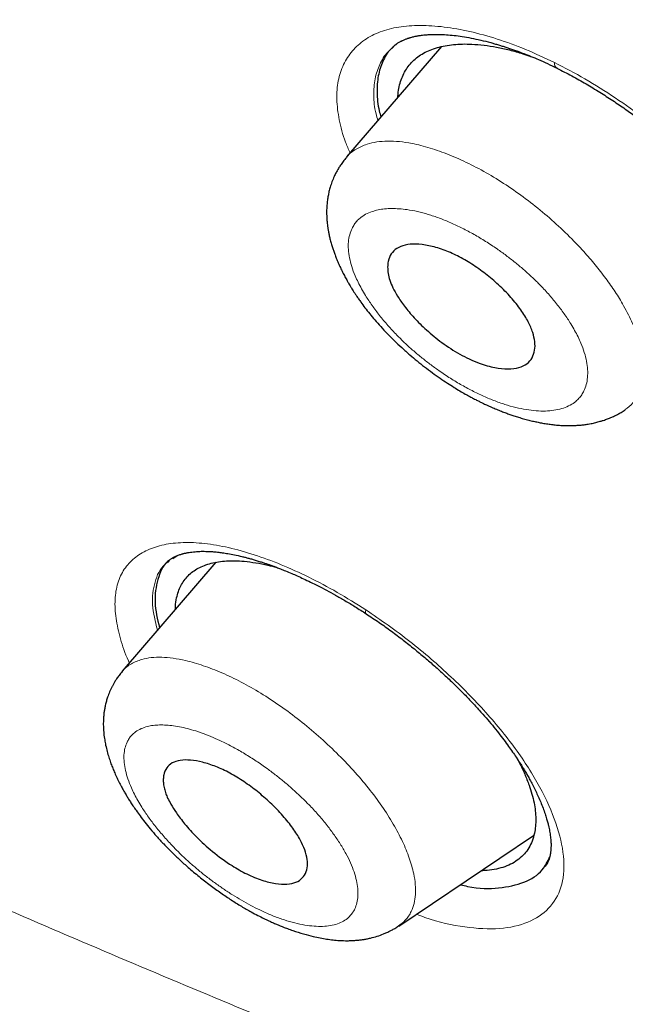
# Model space of a CAD drawing. Header units: millimetres. Extents: x 8 to 428, y 12 to 633.
# Tile 207 of 656: x 396 to 402, y 135 to 145. Entities that reach past the tile are written whole.
import ezdxf

# ---------------------------------------------------------------- set-up
doc = ezdxf.new("R2010")
doc.units = ezdxf.units.MM

msp = doc.modelspace()

# ---------------------------------------------------------------- linework, layer by layer
at = {"color": 7, "linetype": 'Continuous', "lineweight": 30}
for p, q in [((400.113, 145.021), (399.123, 143.872)), ((399.122, 143.862), (399.127, 143.869)), ((397.762, 139.649), (396.786, 138.516)), ((397.287, 139.678), (397.268, 139.661)), ((396.786, 138.507), (396.79, 138.513)), ((399.668, 135.858), (401.073, 136.802))]:
    msp.add_line(p, q, dxfattribs=at)
at = {"color": 8, "linetype": 'Continuous', "lineweight": 0}
for p, q in [((399.656, 145.056), (399.633, 145.035)), ((397.359, 139.718), (397.313, 139.685))]:
    msp.add_line(p, q, dxfattribs=at)
at = {"color": 8, "linetype": 'Continuous', "lineweight": 0, "flags": 128}
msp.add_lwpolyline([(399.328, 139.113), (399.324, 139.118), (399.321, 139.127), (399.321, 139.139), (399.324, 139.155)], dxfattribs=at)
at = {"color": 8, "linetype": 'Continuous', "lineweight": 0}
msp.add_arc((401.357, 144.85), 0.0681, 175.4416, 234.4566, dxfattribs=at)
at = {"color": 7, "linetype": 'Continuous', "lineweight": 30}
for points, knots in [([(417.677, 128.795), (417.781, 129.481), (417.988, 130.847), (417.997, 133.127), (417.855, 135.501), (417.576, 137.96), (417.157, 140.738), (416.572, 143.85), (415.813, 147.295), (414.871, 151.203), (413.749, 155.568), (412.527, 160.368), (411.24, 165.22), (409.801, 170.184), (408.407, 174.442), (407.129, 177.944), (406.053, 180.641), (404.828, 183.414), (403.413, 186.272), (401.858, 189.044), (400.172, 191.696), (398.391, 194.186), (396.428, 196.609), (394.352, 198.916), (392.223, 201.099), (389.71, 203.505), (386.812, 206.084), (383.54, 208.783), (380.277, 211.307), (377.031, 213.673), (373.811, 215.871), (370.63, 217.9), (367.494, 219.78), (364.396, 221.569), (361.31, 223.346), (358.232, 225.051), (355.179, 226.627), (352.177, 228.023), (349.25, 229.222), (346.408, 230.222), (343.668, 230.99), (341.354, 231.422), (339.454, 231.565), (337.932, 231.49), (336.558, 231.173), (335.395, 230.555), (334.497, 229.611), (333.815, 228.325), (333.364, 226.767), (333.249, 225.515), (333.194, 224.918)], [0, 0, 0, 0, 0.019898, 0.0396, 0.059165, 0.078622, 0.098013, 0.123341, 0.148581, 0.173731, 0.20787, 0.241963, 0.276212, 0.310625, 0.34521, 0.362609, 0.380135, 0.397811, 0.415673, 0.433756, 0.448997, 0.464412, 0.479837, 0.495071, 0.510122, 0.52503, 0.54719, 0.569189, 0.591089, 0.61295, 0.634797, 0.656567, 0.678195, 0.699628, 0.72106, 0.742688, 0.76446, 0.786303, 0.808169, 0.830066, 0.852064, 0.874225, 0.889133, 0.904185, 0.919416, 0.934846, 0.950253, 0.965505, 0.983583, 1, 1, 1, 1]), ([(415.467, 128.755), (415.552, 129.304), (415.723, 130.4), (415.772, 132.207), (415.709, 134.095), (415.541, 136.059), (415.291, 138.077), (414.911, 140.535), (414.359, 143.459), (413.607, 146.861), (412.73, 150.473), (411.745, 154.281), (410.712, 158.26), (409.649, 162.26), (408.508, 166.313), (407.243, 170.442), (406.046, 173.961), (404.979, 176.832), (404.109, 179.019), (403.152, 181.244), (402.089, 183.508), (400.902, 185.81), (399.682, 187.948), (398.454, 189.901), (397.255, 191.656), (395.96, 193.39), (394.423, 195.272), (392.637, 197.271), (390.618, 199.357), (388.417, 201.482), (386.044, 203.631), (383.509, 205.787), (380.964, 207.833), (378.42, 209.778), (375.672, 211.781), (372.729, 213.8), (369.604, 215.803), (366.507, 217.666), (363.434, 219.443), (360.371, 221.203), (357.329, 222.882), (354.326, 224.423), (351.579, 225.692), (349.087, 226.715), (346.844, 227.533), (344.665, 228.211), (342.565, 228.73), (340.677, 229.043), (339.008, 229.153), (337.562, 229.068), (336.376, 228.784), (335.444, 228.327), (334.741, 227.745), (334.171, 227.011), (333.679, 226.051), (333.302, 224.835), (333.065, 223.356), (332.974, 221.757), (333.002, 220.069), (333.126, 218.313), (333.393, 215.903), (333.878, 212.795), (334.642, 208.956), (335.538, 205.044), (336.519, 201.091), (337.532, 197.125), (338.51, 193.365), (339.497, 189.779), (340.51, 186.361), (341.631, 182.884), (342.729, 179.778), (343.765, 177.067), (344.702, 174.769), (345.726, 172.434), (346.84, 170.062), (347.683, 168.45), (348.105, 167.643)], [0, 0, 0, 0, 0.011709, 0.0234, 0.035079, 0.046745, 0.058401, 0.070053, 0.08835, 0.106637, 0.124908, 0.145647, 0.166375, 0.187119, 0.207887, 0.228673, 0.249479, 0.259892, 0.270315, 0.28075, 0.291198, 0.301658, 0.31213, 0.319994, 0.327864, 0.335737, 0.343609, 0.354092, 0.364563, 0.37502, 0.38755, 0.400066, 0.41258, 0.425091, 0.437599, 0.45323, 0.468841, 0.484431, 0.499999, 0.515569, 0.531166, 0.546782, 0.562408, 0.574915, 0.587424, 0.599934, 0.612454, 0.624987, 0.635443, 0.645912, 0.656393, 0.664263, 0.672136, 0.680006, 0.687871, 0.698343, 0.708803, 0.71925, 0.729685, 0.740108, 0.750521, 0.771326, 0.792113, 0.81288, 0.833624, 0.854353, 0.875091, 0.892532, 0.909986, 0.927451, 0.944927, 0.955919, 0.966921, 0.977933, 0.988958, 1, 1, 1, 1]), ([(363.503, 218.885), (363.584, 218.838), (363.742, 218.747), (363.975, 218.612), (364.199, 218.483), (364.414, 218.358), (364.62, 218.239), (364.813, 218.127), (364.994, 218.022), (365.163, 217.924), (365.324, 217.83), (365.476, 217.741), (365.621, 217.657), (365.757, 217.577), (365.885, 217.502), (366.005, 217.432), (366.117, 217.366), (366.254, 217.286), (366.419, 217.189), (366.684, 217.032), (367.022, 216.833), (367.433, 216.588), (367.85, 216.338), (368.38, 216.019), (369.022, 215.629), (369.775, 215.165), (370.529, 214.692), (371.258, 214.227), (371.961, 213.772), (372.638, 213.327), (373.317, 212.874), (373.996, 212.414), (374.677, 211.946), (375.359, 211.471), (376.041, 210.988), (376.714, 210.506), (377.375, 210.026), (378.026, 209.546), (378.677, 209.061), (379.329, 208.568), (379.981, 208.069), (380.559, 207.621), (381.063, 207.226), (381.493, 206.886), (381.925, 206.542), (382.305, 206.236), (382.633, 205.97), (382.91, 205.745), (383.188, 205.517), (383.471, 205.283), (383.749, 205.053), (384.024, 204.823), (384.295, 204.596), (384.572, 204.361), (384.797, 204.17), (384.965, 204.026), (385.072, 203.935), (385.172, 203.848), (385.265, 203.768), (385.351, 203.694), (385.429, 203.627), (385.5, 203.565), (385.557, 203.516), (385.602, 203.477), (385.636, 203.448), (385.666, 203.421), (385.692, 203.398), (385.716, 203.378), (385.739, 203.358), (385.767, 203.333), (385.802, 203.303), (385.844, 203.266), (385.893, 203.224), (385.947, 203.176), (386.031, 203.102), (386.147, 203.001), (386.295, 202.87), (386.453, 202.729), (386.605, 202.594), (386.748, 202.466), (386.882, 202.347), (387.02, 202.222), (387.162, 202.094), (387.304, 201.965), (387.441, 201.84), (387.576, 201.718), (387.707, 201.598), (387.833, 201.481), (387.952, 201.372), (388.062, 201.27), (388.159, 201.18), (388.243, 201.102), (388.316, 201.034), (388.384, 200.97), (388.453, 200.906), (388.523, 200.84), (388.613, 200.755), (388.724, 200.65), (388.858, 200.523), (389.001, 200.388), (389.152, 200.244), (389.311, 200.092), (389.476, 199.933), (389.674, 199.741), (389.902, 199.519), (390.171, 199.254), (390.45, 198.978), (390.737, 198.691), (391.047, 198.378), (391.383, 198.034), (391.746, 197.658), (392.107, 197.279), (392.468, 196.894), (392.829, 196.503), (393.19, 196.106), (393.548, 195.707), (393.903, 195.303), (394.255, 194.897), (394.603, 194.487), (394.946, 194.075), (395.284, 193.661), (395.616, 193.246), (395.944, 192.829), (396.266, 192.41), (396.561, 192.019), (396.83, 191.656), (397.075, 191.319), (397.32, 190.978), (397.565, 190.631), (397.764, 190.343), (397.921, 190.115), (398.032, 189.951), (398.14, 189.79), (398.244, 189.637), (398.341, 189.49), (398.438, 189.342), (398.535, 189.195), (398.63, 189.049), (398.718, 188.913), (398.791, 188.799), (398.853, 188.704), (398.906, 188.62), (398.963, 188.531), (399.023, 188.435), (399.088, 188.331), (399.161, 188.214), (399.244, 188.081), (399.335, 187.933), (399.432, 187.775), (399.552, 187.576), (399.693, 187.34), (399.851, 187.074), (400.005, 186.812), (400.153, 186.555), (400.297, 186.304), (400.444, 186.044), (400.595, 185.775), (400.749, 185.496), (400.898, 185.221), (401.065, 184.911), (401.248, 184.567), (401.445, 184.19), (401.636, 183.818), (401.823, 183.448), (402.013, 183.065), (402.207, 182.668), (402.403, 182.259), (402.596, 181.85), (402.786, 181.443), (402.971, 181.037), (403.154, 180.63), (403.335, 180.222), (403.484, 179.879), (403.603, 179.602), (403.692, 179.392), (403.782, 179.181), (403.871, 178.969), (403.957, 178.761), (404.04, 178.56), (404.119, 178.368), (404.193, 178.185), (404.256, 178.029), (404.309, 177.898), (404.353, 177.79), (404.394, 177.685), (404.435, 177.583), (404.475, 177.48), (404.521, 177.366), (404.571, 177.238), (404.626, 177.097), (404.684, 176.948), (404.741, 176.799), (404.798, 176.652), (404.853, 176.507), (404.909, 176.36), (404.964, 176.213), (405.018, 176.072), (405.071, 175.929), (405.125, 175.785), (405.178, 175.641), (405.229, 175.505), (405.274, 175.381), (405.315, 175.268), (405.354, 175.162), (405.394, 175.053), (405.435, 174.939), (405.478, 174.819), (405.523, 174.694), (405.57, 174.562), (405.622, 174.417), (405.678, 174.258), (405.739, 174.086), (405.801, 173.91), (405.862, 173.735), (405.942, 173.506), (406.039, 173.225), (406.149, 172.905), (406.252, 172.602), (406.349, 172.312), (406.447, 172.021), (406.528, 171.776), (406.593, 171.579), (406.642, 171.43), (406.691, 171.281), (406.74, 171.13), (406.789, 170.979), (406.838, 170.828), (406.885, 170.681), (406.932, 170.536), (406.976, 170.398), (407.018, 170.265), (407.058, 170.14), (407.095, 170.023), (407.13, 169.913), (407.16, 169.816), (407.188, 169.728), (407.215, 169.643), (407.243, 169.553), (407.272, 169.458), (407.307, 169.345), (407.348, 169.214), (407.395, 169.063), (407.442, 168.909), (407.49, 168.753), (407.537, 168.598), (407.585, 168.442), (407.631, 168.288), (407.677, 168.137), (407.739, 167.931), (407.816, 167.673), (407.908, 167.366), (407.996, 167.067), (408.082, 166.772), (408.236, 166.245), (408.453, 165.489), (408.73, 164.503), (409.001, 163.522), (409.267, 162.543), (409.527, 161.568), (409.827, 160.433), (410.164, 159.139), (410.539, 157.686), (410.911, 156.236), (411.268, 154.844), (411.61, 153.513), (411.854, 152.555), (412.018, 151.91), (412.102, 151.576), (412.186, 151.239), (412.271, 150.901), (412.355, 150.56), (412.433, 150.246), (412.504, 149.959), (412.567, 149.698), (412.62, 149.481), (412.662, 149.308), (412.693, 149.18), (412.724, 149.051), (412.755, 148.925), (412.786, 148.794), (412.818, 148.66), (412.85, 148.525), (412.88, 148.401), (412.902, 148.306), (412.918, 148.24), (412.927, 148.2), (412.936, 148.164), (412.943, 148.132), (412.949, 148.107), (412.954, 148.086), (412.958, 148.068), (412.963, 148.047), (412.97, 148.018), (412.979, 147.981), (412.989, 147.936), (413.002, 147.885), (413.015, 147.826), (413.031, 147.759), (413.048, 147.686), (413.08, 147.55), (413.125, 147.355), (413.186, 147.089), (413.249, 146.812), (413.314, 146.527), (413.384, 146.214), (413.46, 145.874), (413.54, 145.507), (413.618, 145.146), (413.694, 144.791), (413.791, 144.327), (413.909, 143.754), (414.022, 143.184), (414.11, 142.727), (414.175, 142.382), (414.239, 142.039), (414.301, 141.694), (414.358, 141.371), (414.41, 141.071), (414.457, 140.792), (414.504, 140.51), (414.55, 140.224), (414.591, 139.962), (414.628, 139.726), (414.66, 139.515), (414.691, 139.302), (414.718, 139.115), (414.74, 138.958), (414.757, 138.834), (414.773, 138.717), (414.788, 138.608), (414.802, 138.505), (414.815, 138.409), (414.826, 138.321), (414.837, 138.238), (414.847, 138.159), (414.858, 138.07), (414.871, 137.967), (414.886, 137.849), (414.901, 137.721), (414.917, 137.584), (414.934, 137.439), (414.952, 137.285), (414.969, 137.126), (414.987, 136.963), (415.007, 136.766), (415.03, 136.535), (415.055, 136.269), (415.074, 136.046), (415.089, 135.865), (415.099, 135.73), (415.11, 135.597), (415.119, 135.47), (415.127, 135.347), (415.136, 135.219), (415.144, 135.085), (415.151, 134.974), (415.155, 134.895), (415.158, 134.847), (415.16, 134.804), (415.162, 134.769), (415.163, 134.741), (415.164, 134.721), (415.165, 134.703), (415.166, 134.686), (415.167, 134.666), (415.168, 134.642), (415.17, 134.614), (415.171, 134.578), (415.173, 134.534), (415.176, 134.481), (415.178, 134.423), (415.18, 134.363), (415.184, 134.275), (415.188, 134.158), (415.193, 134.011), (415.197, 133.858), (415.2, 133.711), (415.202, 133.57), (415.204, 133.437), (415.205, 133.304), (415.205, 133.176), (415.205, 133.055), (415.204, 132.943), (415.203, 132.839), (415.202, 132.741), (415.2, 132.659), (415.199, 132.589), (415.198, 132.532), (415.196, 132.478), (415.195, 132.423), (415.193, 132.359), (415.19, 132.282), (415.186, 132.191), (415.182, 132.093), (415.177, 131.986), (415.171, 131.872), (415.165, 131.769), (415.159, 131.678), (415.154, 131.604), (415.149, 131.534), (415.144, 131.468), (415.139, 131.408), (415.134, 131.353), (415.13, 131.303), (415.126, 131.259), (415.123, 131.221), (415.12, 131.188), (415.117, 131.16), (415.114, 131.134), (415.112, 131.107), (415.109, 131.076), (415.105, 131.043), (415.101, 131.004), (415.097, 130.961), (415.091, 130.912), (415.085, 130.859), (415.078, 130.8), (415.071, 130.736), (415.062, 130.667), (415.052, 130.595), (415.042, 130.522), (415.029, 130.428), (415.013, 130.317), (414.993, 130.194), (414.974, 130.083), (414.956, 129.983), (414.939, 129.889), (414.922, 129.801), (414.905, 129.718), (414.89, 129.642), (414.874, 129.571), (414.863, 129.519), (414.855, 129.483), (414.85, 129.462), (414.845, 129.439), (414.839, 129.414), (414.832, 129.383), (414.823, 129.348), (414.813, 129.307), (414.802, 129.262), (414.794, 129.23), (414.79, 129.213)], [0, 0, 0, 0, 0.002478, 0.004863, 0.007153, 0.009349, 0.011451, 0.013459, 0.015266, 0.01699, 0.01863, 0.020186, 0.021659, 0.023048, 0.024354, 0.025576, 0.026715, 0.027771, 0.029757, 0.031759, 0.035874, 0.040057, 0.044305, 0.04857, 0.056184, 0.063798, 0.071411, 0.079023, 0.08582, 0.092618, 0.099414, 0.106211, 0.113008, 0.119804, 0.126601, 0.133397, 0.139856, 0.146315, 0.152774, 0.159233, 0.165692, 0.17215, 0.176411, 0.180671, 0.184937, 0.189238, 0.191963, 0.194704, 0.197462, 0.200251, 0.20312, 0.205746, 0.208438, 0.211196, 0.214019, 0.215143, 0.216217, 0.217217, 0.218144, 0.218998, 0.219779, 0.220486, 0.22112, 0.221488, 0.221825, 0.222129, 0.222392, 0.222613, 0.222826, 0.223092, 0.223448, 0.223869, 0.224356, 0.224908, 0.225497, 0.226882, 0.228367, 0.229951, 0.231635, 0.232921, 0.23426, 0.235651, 0.237094, 0.238543, 0.239924, 0.241236, 0.242599, 0.243878, 0.245073, 0.246185, 0.247213, 0.248006, 0.248741, 0.249419, 0.250096, 0.250813, 0.251568, 0.252833, 0.254194, 0.255651, 0.257179, 0.258799, 0.260509, 0.262227, 0.264885, 0.267492, 0.270527, 0.273489, 0.276377, 0.28018, 0.28398, 0.28778, 0.29158, 0.295458, 0.299338, 0.30322, 0.307106, 0.310997, 0.314893, 0.318782, 0.322656, 0.326526, 0.330392, 0.334256, 0.33812, 0.341159, 0.344231, 0.347341, 0.350491, 0.353681, 0.355184, 0.35669, 0.358147, 0.359539, 0.360865, 0.362128, 0.363532, 0.364846, 0.36607, 0.367203, 0.367911, 0.368649, 0.369452, 0.370319, 0.37125, 0.372246, 0.373502, 0.374849, 0.376284, 0.377807, 0.380273, 0.382708, 0.385093, 0.38743, 0.389717, 0.391957, 0.394535, 0.397068, 0.399576, 0.402059, 0.405565, 0.409022, 0.412436, 0.415844, 0.419252, 0.423056, 0.426861, 0.430668, 0.434475, 0.438284, 0.442093, 0.445932, 0.449832, 0.451811, 0.453807, 0.455817, 0.457843, 0.459862, 0.46177, 0.463601, 0.465353, 0.467027, 0.468099, 0.469137, 0.47014, 0.471108, 0.472086, 0.47312, 0.474409, 0.475775, 0.477218, 0.478737, 0.480087, 0.481491, 0.482947, 0.484379, 0.485755, 0.487076, 0.488563, 0.489972, 0.491305, 0.492562, 0.493619, 0.494636, 0.495701, 0.496822, 0.497999, 0.499232, 0.500521, 0.501866, 0.503494, 0.505199, 0.506936, 0.508661, 0.510372, 0.513697, 0.51697, 0.519851, 0.522716, 0.525615, 0.528547, 0.530027, 0.531515, 0.533012, 0.534517, 0.536031, 0.537554, 0.539053, 0.54048, 0.541897, 0.543234, 0.544492, 0.54567, 0.546769, 0.547788, 0.548603, 0.54945, 0.550355, 0.551319, 0.552341, 0.553767, 0.555293, 0.556919, 0.558455, 0.560048, 0.561628, 0.56319, 0.564734, 0.566261, 0.569472, 0.5726, 0.575646, 0.578649, 0.581652, 0.591807, 0.601962, 0.612117, 0.622273, 0.632427, 0.642582, 0.657814, 0.673047, 0.688281, 0.703514, 0.716918, 0.730322, 0.733834, 0.737367, 0.740925, 0.744508, 0.748117, 0.751783, 0.754501, 0.757272, 0.760097, 0.761447, 0.76281, 0.764184, 0.765551, 0.766856, 0.768395, 0.769832, 0.771168, 0.772401, 0.772857, 0.773297, 0.77369, 0.774024, 0.774298, 0.774514, 0.77468, 0.774879, 0.775201, 0.7756, 0.776077, 0.776632, 0.777265, 0.777975, 0.778763, 0.779625, 0.782363, 0.785056, 0.788204, 0.791288, 0.794308, 0.798347, 0.802327, 0.806249, 0.810112, 0.813935, 0.821442, 0.828949, 0.83277, 0.836591, 0.840413, 0.844244, 0.848133, 0.851232, 0.854369, 0.857545, 0.860775, 0.864084, 0.866449, 0.868853, 0.871296, 0.873775, 0.87528, 0.876705, 0.87805, 0.879315, 0.8805, 0.881606, 0.882632, 0.883579, 0.884465, 0.885389, 0.886679, 0.888061, 0.889533, 0.891145, 0.892854, 0.894659, 0.896552, 0.898477, 0.900426, 0.903536, 0.906702, 0.909926, 0.911559, 0.913206, 0.914815, 0.916362, 0.917847, 0.919269, 0.921052, 0.922725, 0.923353, 0.923957, 0.924491, 0.924943, 0.925251, 0.925506, 0.925707, 0.9259, 0.926144, 0.92644, 0.926788, 0.927189, 0.927766, 0.928425, 0.929155, 0.929906, 0.930672, 0.932437, 0.934278, 0.936195, 0.938187, 0.939835, 0.941532, 0.943256, 0.944902, 0.946456, 0.947892, 0.949239, 0.950498, 0.951667, 0.95246, 0.953206, 0.953905, 0.954599, 0.955355, 0.956441, 0.957637, 0.958941, 0.960355, 0.961878, 0.96351, 0.964523, 0.965546, 0.966501, 0.967385, 0.968212, 0.968965, 0.969644, 0.970249, 0.970779, 0.971229, 0.971606, 0.971942, 0.972313, 0.972731, 0.973192, 0.973722, 0.974326, 0.975004, 0.975756, 0.976582, 0.977481, 0.978453, 0.979498, 0.980551, 0.981578, 0.983517, 0.985355, 0.98691, 0.988383, 0.989774, 0.991084, 0.992313, 0.993462, 0.994532, 0.995522, 0.995851, 0.996171, 0.996489, 0.996877, 0.997347, 0.99789, 0.998513, 0.999216, 1, 1, 1, 1]), ([(399.608, 145.02), (399.613, 145.024), (399.622, 145.032), (399.636, 145.043), (399.651, 145.053), (399.666, 145.063), (399.679, 145.07), (399.69, 145.076), (399.7, 145.081), (399.71, 145.086), (399.723, 145.091), (399.737, 145.097), (399.751, 145.103), (399.763, 145.107), (399.773, 145.11), (399.783, 145.114), (399.796, 145.117), (399.811, 145.122), (399.83, 145.126), (399.85, 145.13), (399.868, 145.134), (399.886, 145.137), (399.906, 145.139), (399.928, 145.142), (399.951, 145.144), (399.975, 145.146), (400.017, 145.148), (400.079, 145.149), (400.161, 145.145), (400.244, 145.138), (400.33, 145.126), (400.422, 145.11), (400.521, 145.089), (400.604, 145.068), (400.666, 145.051), (400.706, 145.039), (400.745, 145.027), (400.783, 145.015), (400.822, 145.002), (400.864, 144.988), (400.914, 144.97), (400.974, 144.947), (401.046, 144.918), (401.128, 144.884), (401.219, 144.843), (401.284, 144.811), (401.318, 144.795)], [0, 0, 0, 0, 0.027188, 0.050664, 0.070416, 0.086699, 0.100925, 0.113123, 0.123751, 0.135777, 0.150249, 0.165246, 0.180094, 0.192021, 0.201005, 0.209083, 0.220091, 0.234124, 0.249891, 0.267292, 0.281407, 0.293786, 0.307723, 0.323329, 0.339638, 0.355723, 0.371583, 0.420327, 0.46824, 0.511843, 0.555882, 0.601763, 0.649905, 0.698747, 0.717455, 0.735647, 0.753321, 0.770475, 0.787108, 0.804833, 0.825833, 0.852729, 0.8836, 0.918439, 0.957241, 1, 1, 1, 1]), ([(399.615, 145.022), (399.604, 145.013), (399.555, 144.971), (399.498, 144.869), (399.448, 144.719), (399.438, 144.544), (399.449, 144.4), (399.476, 144.309), (399.482, 144.289)], [0, 0, 0, 0, 0.058879, 0.278837, 0.496613, 0.715867, 0.935194, 1, 1, 1, 1]), ([(399.659, 144.494), (399.66, 144.511), (399.662, 144.556), (399.676, 144.622), (399.697, 144.692), (399.728, 144.756), (399.766, 144.815), (399.811, 144.868), (399.865, 144.914), (399.925, 144.954), (399.993, 144.986), (400.069, 145.012), (400.151, 145.031), (400.238, 145.043), (400.331, 145.049), (400.437, 145.047), (400.555, 145.037), (400.685, 145.017), (400.821, 144.987), (400.941, 144.954), (401.017, 144.928), (401.045, 144.918)], [0, 0, 0, 0, 0.034643, 0.087004, 0.139053, 0.191118, 0.243427, 0.296042, 0.348094, 0.399825, 0.451576, 0.503675, 0.556355, 0.608394, 0.660398, 0.712588, 0.776136, 0.838821, 0.901018, 0.963107, 1, 1, 1, 1]), ([(401.316, 144.796), (401.368, 144.769), (401.469, 144.718), (401.617, 144.634), (401.76, 144.548), (401.896, 144.46), (402.025, 144.372), (402.147, 144.284), (402.262, 144.196), (402.374, 144.107), (402.482, 144.016), (402.586, 143.924), (402.681, 143.836), (402.766, 143.753), (402.843, 143.674), (402.912, 143.601), (402.974, 143.532), (403.03, 143.467), (403.08, 143.406), (403.122, 143.354), (403.155, 143.311), (403.181, 143.278), (403.201, 143.251), (403.221, 143.223), (403.245, 143.189), (403.274, 143.147), (403.306, 143.1), (403.339, 143.05), (403.37, 143), (403.4, 142.951), (403.428, 142.902), (403.463, 142.839), (403.502, 142.763), (403.542, 142.676), (403.575, 142.595), (403.602, 142.523), (403.622, 142.459), (403.637, 142.401), (403.65, 142.346), (403.659, 142.294), (403.664, 142.253), (403.666, 142.222), (403.667, 142.198), (403.668, 142.173), (403.667, 142.145), (403.666, 142.12), (403.664, 142.1), (403.662, 142.087), (403.66, 142.075), (403.658, 142.063), (403.656, 142.049), (403.652, 142.036), (403.649, 142.023), (403.646, 142.012), (403.642, 142), (403.638, 141.988), (403.632, 141.973), (403.626, 141.959), (403.621, 141.947), (403.616, 141.938), (403.612, 141.93), (403.607, 141.922), (403.601, 141.913), (403.594, 141.901), (403.588, 141.893), (403.585, 141.889)], [0, 0, 0, 0, 0.035384, 0.069521, 0.102407, 0.134032, 0.164385, 0.193456, 0.221238, 0.247724, 0.276405, 0.303391, 0.328686, 0.352298, 0.374233, 0.394499, 0.413104, 0.431621, 0.448147, 0.462675, 0.475039, 0.483195, 0.48998, 0.497106, 0.506298, 0.517806, 0.531366, 0.545392, 0.559319, 0.573146, 0.586871, 0.600495, 0.627096, 0.652583, 0.676926, 0.700793, 0.720104, 0.739557, 0.758957, 0.778142, 0.796449, 0.806429, 0.816309, 0.82724, 0.839754, 0.854397, 0.862558, 0.869026, 0.874276, 0.880689, 0.88858, 0.897, 0.903769, 0.910518, 0.917306, 0.925331, 0.935028, 0.94687, 0.954298, 0.961026, 0.966797, 0.971986, 0.979031, 0.988371, 1, 1, 1, 1]), ([(399.123, 143.866), (399.111, 143.852), (399.089, 143.826), (399.062, 143.787), (399.041, 143.755), (399.027, 143.73), (399.015, 143.708), (399.005, 143.689), (398.99, 143.657), (398.972, 143.614), (398.954, 143.561), (398.941, 143.512), (398.932, 143.466), (398.924, 143.419), (398.919, 143.371), (398.917, 143.328), (398.916, 143.29), (398.917, 143.253), (398.92, 143.211), (398.924, 143.169), (398.929, 143.132), (398.935, 143.096), (398.942, 143.059), (398.952, 143.017), (398.964, 142.973), (398.977, 142.93), (398.99, 142.889), (399.005, 142.848), (399.022, 142.803), (399.043, 142.755), (399.065, 142.707), (399.089, 142.659), (399.113, 142.613), (399.137, 142.57), (399.159, 142.532), (399.178, 142.501), (399.194, 142.475), (399.21, 142.451), (399.228, 142.423), (399.25, 142.392), (399.279, 142.351), (399.317, 142.299), (399.366, 142.237), (399.42, 142.172), (399.48, 142.103), (399.547, 142.032), (399.62, 141.959), (399.699, 141.884), (399.779, 141.813), (399.859, 141.746), (399.937, 141.684), (400.017, 141.624), (400.097, 141.567), (400.172, 141.516), (400.241, 141.473), (400.303, 141.435), (400.357, 141.403), (400.405, 141.377), (400.441, 141.358), (400.468, 141.344), (400.487, 141.334), (400.504, 141.326), (400.522, 141.317), (400.548, 141.304), (400.586, 141.286), (400.634, 141.265), (400.686, 141.243), (400.735, 141.223), (400.782, 141.205), (400.825, 141.19), (400.869, 141.175), (400.917, 141.159), (400.968, 141.144), (401.021, 141.13), (401.071, 141.118), (401.119, 141.108), (401.168, 141.098), (401.22, 141.09), (401.272, 141.083), (401.32, 141.078), (401.364, 141.075), (401.403, 141.074), (401.441, 141.073), (401.478, 141.074), (401.517, 141.075), (401.557, 141.078), (401.599, 141.082), (401.637, 141.088), (401.677, 141.095), (401.72, 141.104), (401.761, 141.116), (401.796, 141.126), (401.821, 141.135), (401.842, 141.143), (401.861, 141.15), (401.878, 141.157), (401.896, 141.165), (401.919, 141.176), (401.949, 141.191), (401.986, 141.212), (402.012, 141.229), (402.027, 141.238)], [0, 0, 0, 0, 0.012676, 0.023297, 0.031828, 0.038247, 0.043249, 0.048211, 0.053169, 0.066701, 0.07979, 0.090968, 0.100957, 0.111414, 0.122686, 0.133466, 0.1403, 0.148332, 0.158822, 0.168897, 0.176361, 0.184142, 0.193104, 0.202248, 0.213363, 0.223512, 0.232284, 0.241551, 0.252486, 0.263855, 0.275588, 0.28688, 0.297739, 0.308169, 0.31739, 0.324547, 0.33014, 0.335701, 0.342294, 0.349917, 0.358562, 0.372583, 0.387935, 0.404196, 0.421378, 0.439487, 0.458525, 0.478491, 0.499382, 0.516758, 0.534715, 0.553247, 0.571371, 0.587899, 0.602831, 0.616176, 0.627939, 0.638133, 0.646762, 0.651375, 0.655371, 0.65875, 0.662069, 0.666812, 0.675303, 0.686233, 0.697144, 0.707876, 0.717661, 0.726784, 0.735572, 0.745887, 0.756899, 0.768615, 0.779477, 0.789446, 0.799851, 0.811726, 0.822973, 0.83394, 0.843602, 0.852145, 0.860053, 0.868791, 0.876996, 0.886142, 0.895934, 0.905194, 0.912424, 0.923267, 0.934582, 0.942085, 0.947946, 0.952849, 0.957542, 0.961274, 0.965505, 0.971099, 0.97871, 0.988343, 1, 1, 1, 1]), ([(401.064, 142.043), (401.072, 142.011), (401.09, 141.945), (401.086, 141.855), (401.06, 141.776), (401.006, 141.713), (400.922, 141.672), (400.808, 141.658), (400.669, 141.673), (400.529, 141.713), (400.404, 141.765), (400.273, 141.832), (400.12, 141.931), (399.959, 142.063), (399.828, 142.192), (399.728, 142.313), (399.636, 142.445), (399.579, 142.561), (399.556, 142.659), (399.55, 142.725), (399.557, 142.796), (399.585, 142.865), (399.645, 142.923), (399.732, 142.958), (399.844, 142.967), (399.979, 142.951), (400.127, 142.91), (400.28, 142.844), (400.429, 142.758), (400.573, 142.655), (400.712, 142.538), (400.838, 142.411), (400.942, 142.28), (401.021, 142.155), (401.05, 142.08), (401.064, 142.043)], [0, 0, 0, 0, 0.026534, 0.054373, 0.083469, 0.113995, 0.145955, 0.179294, 0.214235, 0.250562, 0.272487, 0.293514, 0.333165, 0.369515, 0.402349, 0.432063, 0.458343, 0.500906, 0.520418, 0.540132, 0.560001, 0.590406, 0.621241, 0.652749, 0.684906, 0.717652, 0.751153, 0.782294, 0.813451, 0.844553, 0.875611, 0.909113, 0.940917, 0.971261, 1, 1, 1, 1]), ([(397.269, 139.664), (397.273, 139.667), (397.28, 139.673), (397.291, 139.681), (397.301, 139.688), (397.311, 139.694), (397.319, 139.699), (397.327, 139.703), (397.334, 139.706), (397.341, 139.71), (397.348, 139.713), (397.358, 139.718), (397.372, 139.723), (397.388, 139.729), (397.404, 139.734), (397.417, 139.738), (397.429, 139.741), (397.442, 139.744), (397.458, 139.747), (397.476, 139.751), (397.5, 139.755), (397.53, 139.758), (397.562, 139.761), (397.594, 139.763), (397.626, 139.764), (397.656, 139.763), (397.682, 139.763), (397.705, 139.762), (397.728, 139.76), (397.753, 139.758), (397.787, 139.755), (397.832, 139.749), (397.89, 139.74), (397.958, 139.727), (398.019, 139.713), (398.069, 139.701), (398.106, 139.691), (398.143, 139.681), (398.183, 139.669), (398.223, 139.656), (398.26, 139.644), (398.291, 139.634), (398.314, 139.626), (398.329, 139.621), (398.339, 139.617), (398.347, 139.614), (398.359, 139.61), (398.374, 139.604), (398.4, 139.594), (398.439, 139.58), (398.492, 139.558), (398.55, 139.534), (398.613, 139.507), (398.678, 139.477), (398.75, 139.442), (398.83, 139.403), (398.917, 139.358), (399.01, 139.307), (399.11, 139.249), (399.217, 139.185), (399.29, 139.138), (399.328, 139.113)], [0, 0, 0, 0, 0.02203, 0.040717, 0.056049, 0.068031, 0.077882, 0.086403, 0.094839, 0.102603, 0.110117, 0.119666, 0.133972, 0.15095, 0.166509, 0.180217, 0.192223, 0.202702, 0.211845, 0.221635, 0.238563, 0.258277, 0.278926, 0.298821, 0.317957, 0.335674, 0.349977, 0.361913, 0.373205, 0.385641, 0.399227, 0.423201, 0.450099, 0.48056, 0.514819, 0.529325, 0.544424, 0.560118, 0.57641, 0.593294, 0.608689, 0.620987, 0.630178, 0.635537, 0.638652, 0.641279, 0.645616, 0.651673, 0.659451, 0.675153, 0.695117, 0.719355, 0.74075, 0.764653, 0.791073, 0.820018, 0.8515, 0.8849, 0.920771, 0.959131, 1, 1, 1, 1]), ([(397.281, 139.673), (397.274, 139.668), (397.208, 139.621), (397.154, 139.472), (397.112, 139.246), (397.154, 139.057), (397.175, 138.967)], [0, 0, 0, 0, 0.038322, 0.366078, 0.696465, 1, 1, 1, 1]), ([(397.342, 139.161), (397.342, 139.171), (397.342, 139.212), (397.352, 139.274), (397.371, 139.345), (397.397, 139.406), (397.431, 139.461), (397.473, 139.51), (397.522, 139.553), (397.578, 139.589), (397.642, 139.618), (397.713, 139.64), (397.79, 139.655), (397.874, 139.664), (397.963, 139.666), (398.064, 139.66), (398.178, 139.645), (398.292, 139.624), (398.367, 139.604), (398.399, 139.595)], [0, 0, 0, 0, 0.022439, 0.093873, 0.153088, 0.212316, 0.271815, 0.331686, 0.390893, 0.449715, 0.508599, 0.567862, 0.627773, 0.686954, 0.746107, 0.805486, 0.877808, 0.949123, 1, 1, 1, 1]), ([(399.327, 139.114), (399.372, 139.084), (399.461, 139.025), (399.59, 138.933), (399.713, 138.84), (399.829, 138.748), (399.939, 138.658), (400.042, 138.568), (400.143, 138.477), (400.242, 138.383), (400.338, 138.288), (400.426, 138.197), (400.505, 138.111), (400.577, 138.029), (400.644, 137.95), (400.706, 137.874), (400.762, 137.801), (400.811, 137.734), (400.853, 137.675), (400.889, 137.622), (400.919, 137.576), (400.944, 137.537), (400.965, 137.503), (400.987, 137.467), (401.01, 137.427), (401.035, 137.382), (401.062, 137.333), (401.088, 137.279), (401.115, 137.223), (401.141, 137.164), (401.165, 137.104), (401.187, 137.046), (401.204, 136.992), (401.217, 136.946), (401.227, 136.908), (401.234, 136.876), (401.239, 136.847), (401.244, 136.818), (401.248, 136.79), (401.251, 136.763), (401.253, 136.741), (401.254, 136.722), (401.254, 136.705), (401.254, 136.69), (401.253, 136.676), (401.253, 136.663), (401.252, 136.649), (401.25, 136.634), (401.248, 136.62), (401.246, 136.607), (401.244, 136.594), (401.241, 136.581), (401.237, 136.568), (401.233, 136.555), (401.229, 136.544), (401.225, 136.535), (401.222, 136.528), (401.219, 136.522), (401.217, 136.517), (401.214, 136.512), (401.21, 136.506), (401.206, 136.498), (401.2, 136.489), (401.195, 136.483), (401.193, 136.48)], [0, 0, 0, 0, 0.035154, 0.069083, 0.101802, 0.133322, 0.16365, 0.19279, 0.220743, 0.251858, 0.281365, 0.309267, 0.335571, 0.36028, 0.383402, 0.40742, 0.429463, 0.449569, 0.467752, 0.484, 0.498317, 0.510051, 0.520094, 0.530669, 0.543345, 0.558165, 0.574192, 0.592125, 0.61134, 0.631553, 0.652758, 0.674948, 0.694404, 0.711867, 0.726895, 0.739502, 0.75072, 0.763374, 0.777397, 0.78906, 0.800636, 0.809984, 0.818284, 0.827672, 0.834434, 0.842006, 0.850524, 0.859987, 0.869868, 0.878101, 0.886886, 0.896637, 0.907715, 0.919111, 0.930121, 0.937828, 0.944761, 0.951946, 0.955957, 0.961504, 0.968688, 0.977502, 0.987941, 1, 1, 1, 1]), ([(396.786, 138.511), (396.776, 138.498), (396.756, 138.474), (396.73, 138.438), (396.711, 138.408), (396.695, 138.38), (396.676, 138.345), (396.656, 138.301), (396.636, 138.25), (396.622, 138.202), (396.611, 138.16), (396.603, 138.119), (396.597, 138.079), (396.593, 138.036), (396.59, 137.986), (396.591, 137.926), (396.595, 137.863), (396.604, 137.802), (396.615, 137.74), (396.63, 137.68), (396.647, 137.62), (396.665, 137.565), (396.684, 137.516), (396.704, 137.466), (396.727, 137.415), (396.752, 137.363), (396.778, 137.313), (396.803, 137.268), (396.826, 137.228), (396.849, 137.19), (396.873, 137.153), (396.9, 137.111), (396.934, 137.062), (396.975, 137.005), (397.024, 136.941), (397.081, 136.87), (397.146, 136.794), (397.221, 136.713), (397.302, 136.631), (397.387, 136.549), (397.482, 136.464), (397.587, 136.376), (397.701, 136.287), (397.813, 136.206), (397.922, 136.132), (398.027, 136.066), (398.12, 136.013), (398.198, 135.972), (398.259, 135.941), (398.31, 135.917), (398.347, 135.9), (398.375, 135.888), (398.398, 135.878), (398.428, 135.865), (398.465, 135.85), (398.512, 135.832), (398.584, 135.807), (398.673, 135.778), (398.768, 135.753), (398.848, 135.736), (398.917, 135.724), (398.983, 135.716), (399.056, 135.709), (399.119, 135.707), (399.176, 135.709), (399.22, 135.711), (399.261, 135.715), (399.298, 135.72), (399.335, 135.727), (399.384, 135.737), (399.443, 135.753), (399.493, 135.771), (399.526, 135.785), (399.545, 135.793), (399.568, 135.804), (399.596, 135.818), (399.63, 135.837), (399.653, 135.852), (399.666, 135.861)], [0, 0, 0, 0, 0.011735, 0.021655, 0.029731, 0.036308, 0.042896, 0.056292, 0.069707, 0.079874, 0.090205, 0.099866, 0.108218, 0.118146, 0.130089, 0.143406, 0.157665, 0.17278, 0.185847, 0.201361, 0.215586, 0.228353, 0.240018, 0.251119, 0.263756, 0.276753, 0.288838, 0.299821, 0.309569, 0.318055, 0.327145, 0.337436, 0.348922, 0.363415, 0.379432, 0.396979, 0.416092, 0.436778, 0.458716, 0.480314, 0.501351, 0.528517, 0.554665, 0.579795, 0.603912, 0.62703, 0.649197, 0.664655, 0.677924, 0.688965, 0.697767, 0.702387, 0.706917, 0.713202, 0.721304, 0.731397, 0.743646, 0.768381, 0.790577, 0.806709, 0.821862, 0.836911, 0.852116, 0.871067, 0.880184, 0.891254, 0.900709, 0.908853, 0.917165, 0.926411, 0.942961, 0.959259, 0.963498, 0.967786, 0.9733, 0.980505, 0.989405, 1, 1, 1, 1]), ([(398.689, 136.653), (398.698, 136.62), (398.719, 136.551), (398.717, 136.463), (398.691, 136.388), (398.637, 136.331), (398.556, 136.299), (398.448, 136.293), (398.317, 136.313), (398.192, 136.354), (398.087, 136.401), (398.008, 136.443), (397.887, 136.515), (397.732, 136.628), (397.565, 136.78), (397.441, 136.918), (397.354, 137.033), (397.297, 137.123), (397.263, 137.187), (397.24, 137.241), (397.226, 137.292), (397.216, 137.343), (397.214, 137.391), (397.221, 137.449), (397.247, 137.511), (397.304, 137.563), (397.389, 137.59), (397.496, 137.592), (397.622, 137.57), (397.761, 137.525), (397.909, 137.457), (398.055, 137.367), (398.197, 137.262), (398.335, 137.142), (398.462, 137.012), (398.567, 136.881), (398.644, 136.76), (398.674, 136.688), (398.689, 136.653)], [0, 0, 0, 0, 0.028498, 0.057718, 0.087698, 0.118451, 0.150171, 0.182649, 0.216181, 0.250551, 0.268145, 0.285032, 0.301398, 0.346566, 0.386212, 0.420343, 0.4488, 0.471848, 0.489175, 0.50092, 0.5164, 0.531945, 0.547386, 0.562865, 0.593968, 0.625088, 0.656318, 0.687793, 0.719343, 0.751179, 0.782259, 0.813388, 0.844514, 0.875622, 0.910187, 0.942358, 0.972336, 1, 1, 1, 1]), ([(400.893, 137.616), (400.903, 137.599), (400.936, 137.54), (400.981, 137.443), (401.011, 137.366), (401.025, 137.328)], [0, 0, 0, 0, 0.178759, 0.591329, 1, 1, 1, 1]), ([(401.025, 137.328), (401.036, 137.297), (401.057, 137.234), (401.078, 137.144), (401.091, 137.058), (401.096, 136.977), (401.093, 136.899), (401.081, 136.821), (401.059, 136.745), (401.024, 136.673), (400.978, 136.61), (400.92, 136.556), (400.853, 136.512), (400.775, 136.477), (400.686, 136.452), (400.604, 136.439), (400.548, 136.437), (400.529, 136.436)], [0, 0, 0, 0, 0.061635, 0.122882, 0.184025, 0.245349, 0.307134, 0.369649, 0.44428, 0.517964, 0.591165, 0.664352, 0.737989, 0.811056, 0.884658, 0.958709, 1, 1, 1, 1]), ([(400.312, 136.291), (400.337, 136.285), (400.486, 136.247), (400.716, 136.25), (400.981, 136.306), (401.162, 136.417), (401.217, 136.532), (401.24, 136.578)], [0, 0, 0, 0, 0.050577, 0.309319, 0.567356, 0.825143, 1, 1, 1, 1])]:
    msp.add_open_spline(points, degree=3, knots=knots, dxfattribs=at)
at = {"color": 8, "linetype": 'Continuous', "lineweight": 0}
for points, knots in [([(363.441, 219.018), (364.803, 218.23), (367.522, 216.658), (371.636, 214.116), (375.437, 211.536), (378.916, 208.99), (382.073, 206.533), (385.245, 203.903), (388.05, 201.391), (390.465, 199.065), (392.49, 196.978), (394.442, 194.797), (396.274, 192.53), (397.956, 190.208), (399.573, 187.711), (401.086, 185.07), (402.479, 182.319), (403.702, 179.621), (404.783, 176.973), (406.064, 173.52), (407.457, 169.313), (408.895, 164.4), (410.178, 159.58), (411.401, 154.798), (412.597, 150.137), (413.654, 145.659), (414.514, 141.409), (415.045, 137.89), (415.311, 135.062), (415.384, 132.871), (415.309, 130.781), (415.058, 129.541), (414.933, 128.919)], [0, 0, 0, 0, 0.041621, 0.083027, 0.124254, 0.155187, 0.186259, 0.217684, 0.249258, 0.270278, 0.291311, 0.312423, 0.333508, 0.354515, 0.375614, 0.400882, 0.426039, 0.451271, 0.476543, 0.501735, 0.551843, 0.601883, 0.651941, 0.702019, 0.752119, 0.798831, 0.845298, 0.891449, 0.918531, 0.94558, 0.97268, 1, 1, 1, 1]), ([(399.16, 143.915), (399.144, 143.953), (399.092, 144.072), (399.043, 144.26), (399.016, 144.475), (399.032, 144.668), (399.087, 144.837), (399.179, 144.98), (399.307, 145.095), (399.469, 145.179), (399.663, 145.23), (399.888, 145.246), (400.137, 145.23), (400.406, 145.183), (400.691, 145.104), (400.986, 144.998), (401.189, 144.903), (401.289, 144.856)], [0, 0, 0, 0, 0.031204, 0.100193, 0.169175, 0.238296, 0.307563, 0.376917, 0.446244, 0.515444, 0.584493, 0.653587, 0.722868, 0.792265, 0.861654, 0.930917, 1, 1, 1, 1]), ([(399.614, 145.018), (399.593, 145.001), (399.532, 144.95), (399.466, 144.839), (399.415, 144.688), (399.403, 144.514), (399.415, 144.368), (399.444, 144.275), (399.451, 144.252)], [0, 0, 0, 0, 0.107439, 0.313859, 0.52005, 0.725872, 0.931251, 1, 1, 1, 1]), ([(401.289, 144.856), (401.396, 144.8), (401.608, 144.689), (401.924, 144.49), (402.206, 144.289), (402.453, 144.092), (402.664, 143.907), (402.863, 143.714), (403.067, 143.494), (403.268, 143.247), (403.454, 142.976), (403.593, 142.731), (403.691, 142.515), (403.756, 142.327), (403.797, 142.147), (403.813, 141.979), (403.803, 141.824), (403.768, 141.684), (403.71, 141.559), (403.629, 141.45), (403.527, 141.359), (403.404, 141.286), (403.26, 141.234), (403.08, 141.199), (402.857, 141.19), (402.589, 141.218), (402.356, 141.264), (402.21, 141.312), (402.164, 141.327)], [0, 0, 0, 0, 0.04663, 0.093349, 0.140092, 0.175126, 0.210099, 0.245004, 0.279865, 0.326372, 0.372965, 0.419593, 0.454559, 0.489493, 0.524401, 0.559325, 0.594276, 0.629233, 0.664213, 0.699209, 0.73421, 0.769206, 0.8042, 0.839221, 0.885872, 0.932443, 0.978991, 1, 1, 1, 1]), ([(399.127, 143.869), (399.128, 143.872), (399.152, 143.907), (399.221, 143.954), (399.325, 144.004), (399.437, 144.03), (399.55, 144.039), (399.673, 144.033), (399.82, 144.011), (399.993, 143.967), (400.191, 143.897), (400.396, 143.806), (400.604, 143.695), (400.812, 143.565), (401.016, 143.419), (401.215, 143.258), (401.404, 143.086), (401.566, 142.92), (401.702, 142.765), (401.813, 142.624), (401.913, 142.483), (402.009, 142.327), (402.097, 142.158), (402.168, 141.98), (402.209, 141.827), (402.226, 141.697), (402.225, 141.589), (402.209, 141.492), (402.172, 141.395), (402.115, 141.307), (402.055, 141.261), (402.026, 141.239)], [0, 0, 0, 0, 0.00284, 0.043305, 0.083633, 0.113762, 0.143772, 0.173768, 0.203859, 0.244071, 0.284296, 0.324396, 0.364249, 0.403857, 0.443616, 0.483553, 0.523578, 0.563605, 0.593605, 0.623587, 0.653587, 0.68363, 0.723729, 0.763844, 0.803916, 0.833933, 0.863923, 0.893907, 0.923898, 0.9639, 1, 1, 1, 1]), ([(399.155, 142.82), (399.162, 142.79), (399.176, 142.73), (399.208, 142.644), (399.244, 142.566), (399.28, 142.498), (399.327, 142.417), (399.389, 142.324), (399.467, 142.22), (399.553, 142.117), (399.641, 142.022), (399.728, 141.936), (399.812, 141.859), (399.901, 141.785), (399.992, 141.713), (400.093, 141.64), (400.205, 141.565), (400.326, 141.493), (400.446, 141.428), (400.567, 141.371), (400.686, 141.323), (400.802, 141.283), (400.915, 141.254), (401.023, 141.234), (401.125, 141.224), (401.22, 141.224), (401.307, 141.234), (401.386, 141.254), (401.455, 141.284), (401.507, 141.319), (401.546, 141.357), (401.574, 141.393), (401.601, 141.44), (401.623, 141.499), (401.636, 141.574), (401.637, 141.655), (401.626, 141.742), (401.603, 141.834), (401.571, 141.92), (401.536, 141.997), (401.5, 142.065), (401.453, 142.146), (401.392, 142.238), (401.314, 142.342), (401.227, 142.445), (401.139, 142.539), (401.052, 142.624), (400.967, 142.701), (400.879, 142.774), (400.787, 142.846), (400.685, 142.919), (400.573, 142.993), (400.452, 143.065), (400.33, 143.13), (400.209, 143.187), (400.09, 143.236), (399.973, 143.274), (399.861, 143.304), (399.76, 143.323), (399.672, 143.332), (399.594, 143.335), (399.52, 143.331), (399.453, 143.321), (399.385, 143.303), (399.321, 143.276), (399.269, 143.241), (399.231, 143.204), (399.204, 143.168), (399.177, 143.121), (399.155, 143.062), (399.142, 142.988), (399.141, 142.908), (399.15, 142.85), (399.155, 142.82)], [0, 0, 0, 0, 0.015548, 0.031069, 0.041488, 0.052019, 0.062709, 0.078287, 0.093933, 0.10965, 0.125202, 0.137578, 0.150084, 0.162649, 0.175108, 0.187612, 0.203417, 0.219, 0.234505, 0.250076, 0.265739, 0.281265, 0.296804, 0.312507, 0.328297, 0.343876, 0.359388, 0.374978, 0.39055, 0.406044, 0.416412, 0.426865, 0.437449, 0.453098, 0.468767, 0.484496, 0.500073, 0.515682, 0.531191, 0.541558, 0.552004, 0.562574, 0.578303, 0.593866, 0.609413, 0.625091, 0.637487, 0.649856, 0.662276, 0.674826, 0.68758, 0.703155, 0.718793, 0.734508, 0.750049, 0.765542, 0.781239, 0.796829, 0.81242, 0.82493, 0.837429, 0.850003, 0.862491, 0.874878, 0.890538, 0.906057, 0.916407, 0.926814, 0.937325, 0.953201, 0.968836, 0.984384, 1, 1, 1, 1]), ([(396.862, 138.604), (396.859, 138.61), (396.816, 138.697), (396.766, 138.854), (396.716, 139.069), (396.707, 139.264), (396.735, 139.436), (396.803, 139.581), (396.908, 139.697), (397.047, 139.782), (397.218, 139.837), (397.417, 139.86), (397.643, 139.85), (397.892, 139.807), (398.16, 139.732), (398.441, 139.629), (398.731, 139.497), (399.028, 139.341), (399.225, 139.217), (399.324, 139.155)], [0, 0, 0, 0, 0.004864, 0.066896, 0.129022, 0.19131, 0.253887, 0.316463, 0.378755, 0.440896, 0.502958, 0.564995, 0.627082, 0.689172, 0.75122, 0.813299, 0.875434, 0.937648, 1, 1, 1, 1]), ([(397.276, 139.658), (397.261, 139.648), (397.185, 139.598), (397.121, 139.447), (397.087, 139.219), (397.132, 139.033), (397.154, 138.942)], [0, 0, 0, 0, 0.0765633, 0.3906317, 0.7047466, 1, 1, 1, 1]), ([(399.324, 139.155), (399.479, 139.048), (399.789, 138.833), (400.22, 138.458), (400.606, 138.063), (400.931, 137.657), (401.175, 137.257), (401.334, 136.88), (401.402, 136.54), (401.373, 136.253), (401.244, 136.033), (401.025, 135.889), (400.729, 135.82), (400.363, 135.841), (400.063, 135.901), (399.884, 135.972), (399.855, 135.984)], [0, 0, 0, 0, 0.07599, 0.151886, 0.22766, 0.303315, 0.378996, 0.45476, 0.530543, 0.606349, 0.682185, 0.758047, 0.833961, 0.909901, 0.985704, 1, 1, 1, 1]), ([(396.79, 138.513), (396.792, 138.516), (396.814, 138.549), (396.88, 138.593), (396.98, 138.638), (397.088, 138.658), (397.197, 138.663), (397.317, 138.652), (397.461, 138.625), (397.63, 138.576), (397.825, 138.501), (398.026, 138.404), (398.231, 138.289), (398.436, 138.154), (398.637, 138.004), (398.833, 137.84), (399.021, 137.665), (399.196, 137.484), (399.355, 137.297), (399.495, 137.109), (399.614, 136.922), (399.71, 136.741), (399.781, 136.567), (399.824, 136.417), (399.843, 136.291), (399.845, 136.187), (399.83, 136.094), (399.797, 136.002), (399.745, 135.921), (399.69, 135.881), (399.665, 135.863)], [0, 0, 0, 0, 0.0031213, 0.0436693, 0.0840793, 0.1142724, 0.1443601, 0.1744819, 0.2047113, 0.2451131, 0.2855183, 0.3257811, 0.365783, 0.405566, 0.4455009, 0.4855832, 0.5257349, 0.5658829, 0.6059968, 0.6461136, 0.6862605, 0.7264358, 0.7666038, 0.8067264, 0.8367936, 0.8668548, 0.8969267, 0.9270177, 0.9671601, 1, 1, 1, 1]), ([(396.822, 137.481), (396.829, 137.452), (396.844, 137.393), (396.878, 137.31), (396.914, 137.234), (396.95, 137.167), (396.998, 137.087), (397.059, 136.996), (397.137, 136.893), (397.223, 136.79), (397.31, 136.695), (397.395, 136.609), (397.478, 136.532), (397.564, 136.456), (397.654, 136.383), (397.747, 136.314), (397.841, 136.247), (397.935, 136.185), (398.031, 136.128), (398.126, 136.075), (398.228, 136.023), (398.336, 135.974), (398.449, 135.931), (398.559, 135.898), (398.664, 135.874), (398.763, 135.859), (398.855, 135.855), (398.938, 135.861), (399.013, 135.876), (399.079, 135.902), (399.128, 135.934), (399.164, 135.968), (399.19, 136.001), (399.214, 136.045), (399.234, 136.101), (399.244, 136.172), (399.243, 136.25), (399.229, 136.334), (399.204, 136.423), (399.167, 136.517), (399.119, 136.615), (399.059, 136.716), (398.99, 136.818), (398.913, 136.921), (398.827, 137.024), (398.739, 137.118), (398.653, 137.204), (398.57, 137.281), (398.483, 137.356), (398.393, 137.428), (398.293, 137.504), (398.183, 137.58), (398.064, 137.655), (397.944, 137.724), (397.834, 137.78), (397.733, 137.826), (397.642, 137.863), (397.553, 137.893), (397.467, 137.918), (397.383, 137.937), (397.303, 137.949), (397.228, 137.955), (397.158, 137.955), (397.093, 137.949), (397.028, 137.934), (396.968, 137.911), (396.919, 137.88), (396.883, 137.846), (396.858, 137.813), (396.834, 137.769), (396.814, 137.713), (396.804, 137.643), (396.806, 137.566), (396.816, 137.509), (396.822, 137.481)], [0, 0, 0, 0, 0.015568, 0.031099, 0.041516, 0.052038, 0.06271, 0.078295, 0.093925, 0.109638, 0.125204, 0.137605, 0.149966, 0.162368, 0.174892, 0.187617, 0.200102, 0.212605, 0.225198, 0.23769, 0.250068, 0.265735, 0.281257, 0.296788, 0.312483, 0.328281, 0.343862, 0.359371, 0.374956, 0.390526, 0.40602, 0.416389, 0.426843, 0.437428, 0.45307, 0.468737, 0.484479, 0.500056, 0.515669, 0.531179, 0.546748, 0.562536, 0.578271, 0.593836, 0.609378, 0.625043, 0.637474, 0.64986, 0.662281, 0.674813, 0.687531, 0.703119, 0.718737, 0.734457, 0.750011, 0.762438, 0.774813, 0.787215, 0.799721, 0.81241, 0.8249, 0.837399, 0.85, 0.862502, 0.87487, 0.890526, 0.906043, 0.916394, 0.926804, 0.937322, 0.953188, 0.968821, 0.984375, 1, 1, 1, 1]), ([(407.194, 131.481), (407.009, 131.546), (406.396, 131.762), (405.362, 132.138), (404.09, 132.608), (402.825, 133.086), (401.566, 133.573), (400.314, 134.067), (399.069, 134.569), (397.83, 135.08), (396.598, 135.598), (395.373, 136.124), (394.562, 136.481), (394.156, 136.659)], [0, 0, 0, 0, 0.041335, 0.137195, 0.23306, 0.328927, 0.424796, 0.520666, 0.616536, 0.712405, 0.808272, 0.904137, 1, 1, 1, 1])]:
    msp.add_open_spline(points, degree=3, knots=knots, dxfattribs=at)

doc.saveas('drawing.dxf')
